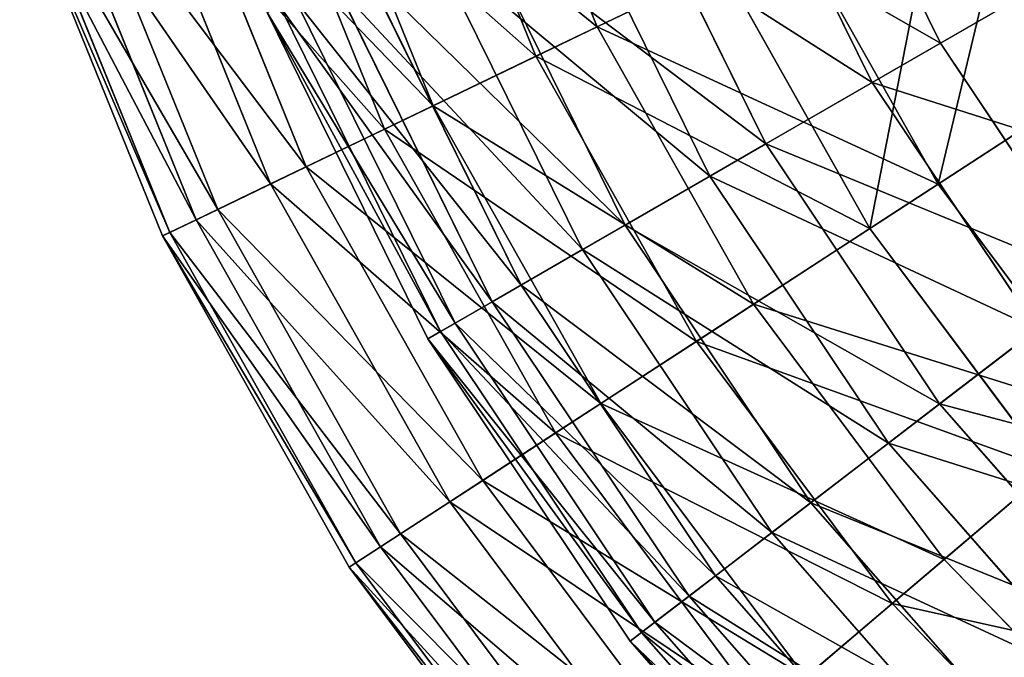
# Model space of a CAD drawing. Extents: x 1 to 199, y -10 to 2.
# Tile 230 of 656: x 44.97 to 46.96, y -7.61 to -6.32. Entities that reach past the tile are written whole.
import ezdxf

# ---------------------------------------------------------------- set-up
doc = ezdxf.new("R2010")
doc.units = 0
doc.header["$LTSCALE"] = 2.54
doc.layers.get('0').update_dxf_attribs({"color": 13, "linetype": 'CONTINUOUS'})

# ---------------------------------------------------------------- blocks, each defined once
blk = doc.blocks.new('SLING-V-10355_STL')
at = {"color": 0}
for p, q in [((45.8942, -5.7368, 3.4145), (46.1356, -6.3332, 3.4145)), ((45.8942, -5.7368, 3.4145), (46.1356, -6.3332, 3.4145)), ((45.7635, -5.7802, 9.7637), (46.0116, -6.3929, 9.7637)), ((45.7635, -5.7802, 9.7637), (46.0116, -6.3929, 9.7637)), ((45.5454, -5.8526, 4.0604), (45.8045, -6.4926, 4.0604)), ((45.5454, -5.8526, 4.0604), (45.8045, -6.4926, 4.0604)), ((46.5729, -5.8473, 3.1311), (46.8288, -6.3662, 3.1311)), ((46.5729, -5.8473, 3.1311), (46.8288, -6.3662, 3.1311)), ((45.4416, -5.8871, 9.1025), (45.7059, -6.5401, 9.1025)), ((45.4416, -5.8871, 9.1025), (45.7059, -6.5401, 9.1025)), ((46.426, -5.9082, 10.0342), (46.6911, -6.4457, 10.0342)), ((46.426, -5.9082, 10.0342), (46.6911, -6.4457, 10.0342)), ((45.275, -5.9424, 4.7467), (45.5478, -6.6162, 4.7467)), ((45.275, -5.9424, 4.7467), (45.5478, -6.6162, 4.7467)), ((45.1997, -5.9674, 8.4045), (45.4763, -6.6507, 8.4045)), ((45.1997, -5.9674, 8.4045), (45.4763, -6.6507, 8.4045)), ((46.1965, -6.0032, 3.7454), (46.4759, -6.5699, 3.7454)), ((46.1965, -6.0032, 3.7454), (46.4759, -6.5699, 3.7454)), ((45.0415, -6.0199, 7.6803), (45.3262, -6.723, 7.6803)), ((45.0415, -6.0199, 7.6803), (45.3262, -6.723, 7.6803)), ((45.0872, -6.0048, 5.4629), (45.3695, -6.7021, 5.4629)), ((45.0872, -6.0048, 5.4629), (45.3695, -6.7021, 5.4629)), ((44.9696, -6.0438, 6.9411), (45.2578, -6.7559, 6.9411)), ((44.9696, -6.0438, 6.9411), (45.2578, -6.7559, 6.9411)), ((44.9848, -6.0387, 6.1982), (45.2724, -6.7489, 6.1982)), ((44.9848, -6.0387, 6.1982), (45.2724, -6.7489, 6.1982)), ((46.0761, -6.0531, 9.4018), (46.3631, -6.6351, 9.4018)), ((46.0761, -6.0531, 9.4018), (46.3631, -6.6351, 9.4018)), ((45.8938, -6.1286, 4.4057), (46.1922, -6.7338, 4.4057)), ((45.8938, -6.1286, 4.4057), (46.1922, -6.7338, 4.4057)), ((46.5362, -6.1403, 2.8191), (46.1356, -6.3332, 3.4145)), ((46.5362, -6.1403, 2.8191), (46.1356, -6.3332, 3.4145)), ((46.5362, -6.1403, 2.8191), (46.8239, -6.6512, 2.8191)), ((46.5362, -6.1403, 2.8191), (46.8239, -6.6512, 2.8191)), ((47.2452, -6.1258, 2.5724), (46.8288, -6.3662, 3.1311)), ((47.2452, -6.1258, 2.5724), (46.8288, -6.3662, 3.1311)), ((45.8018, -6.1667, 8.7272), (46.106, -6.7835, 8.7272)), ((45.8018, -6.1667, 8.7272), (46.106, -6.7835, 8.7272)), ((45.6695, -6.2215, 5.1017), (45.982, -6.8551, 5.1017)), ((45.6695, -6.2215, 5.1017), (45.982, -6.8551, 5.1017)), ((46.0116, -6.3929, 9.7637), (46.3885, -6.2114, 10.3778)), ((46.0116, -6.3929, 9.7637), (46.3885, -6.2114, 10.3778)), ((46.3885, -6.2114, 10.3778), (46.6865, -6.7407, 10.3778)), ((46.3885, -6.2114, 10.3778), (46.6865, -6.7407, 10.3778)), ((46.6911, -6.4457, 10.0342), (47.0848, -6.2184, 10.6145)), ((46.6911, -6.4457, 10.0342), (47.0848, -6.2184, 10.6145)), ((45.6074, -6.2472, 8.0207), (45.9238, -6.8887, 8.0207)), ((45.6074, -6.2472, 8.0207), (45.9238, -6.8887, 8.0207)), ((45.5272, -6.2805, 5.8226), (45.8486, -6.9322, 5.8226)), ((45.5272, -6.2805, 5.8226), (45.8486, -6.9322, 5.8226)), ((45.4959, -6.2934, 7.2935), (45.8192, -6.9491, 7.2935)), ((45.4959, -6.2934, 7.2935), (45.8192, -6.9491, 7.2935)), ((45.469, -6.3046, 6.557), (45.794, -6.9636, 6.557)), ((45.469, -6.3046, 6.557), (45.794, -6.9636, 6.557)), ((46.1356, -6.3332, 3.4145), (45.8045, -6.4926, 4.0604)), ((46.1356, -6.3332, 3.4145), (45.8045, -6.4926, 4.0604)), ((46.1356, -6.3332, 3.4145), (46.4513, -6.8937, 3.4145)), ((46.1356, -6.3332, 3.4145), (46.4513, -6.8937, 3.4145)), ((46.8288, -6.3662, 3.1311), (46.4759, -6.5699, 3.7454)), ((46.8288, -6.3662, 3.1311), (46.4759, -6.5699, 3.7454)), ((47.2553, -6.3704, 2.2832), (46.8239, -6.6512, 2.8191)), ((47.2553, -6.3704, 2.2832), (46.8239, -6.6512, 2.8191)), ((46.8288, -6.3662, 3.1311), (47.1502, -6.8473, 3.1311)), ((46.8288, -6.3662, 3.1311), (47.1502, -6.8473, 3.1311)), ((45.7059, -6.5401, 9.1025), (46.0116, -6.3929, 9.7637)), ((45.7059, -6.5401, 9.1025), (46.0116, -6.3929, 9.7637)), ((46.0116, -6.3929, 9.7637), (46.3359, -6.9689, 9.7637)), ((46.0116, -6.3929, 9.7637), (46.3359, -6.9689, 9.7637)), ((46.3631, -6.6351, 9.4018), (46.6911, -6.4457, 10.0342)), ((46.3631, -6.6351, 9.4018), (46.6911, -6.4457, 10.0342)), ((46.6911, -6.4457, 10.0342), (47.0241, -6.9441, 10.0342)), ((46.6911, -6.4457, 10.0342), (47.0241, -6.9441, 10.0342)), ((46.6865, -6.7407, 10.3778), (47.0981, -6.4728, 10.9356)), ((46.6865, -6.7407, 10.3778), (47.0981, -6.4728, 10.9356)), ((45.8045, -6.4926, 4.0604), (45.5478, -6.6162, 4.7467)), ((45.8045, -6.4926, 4.0604), (45.5478, -6.6162, 4.7467)), ((45.8045, -6.4926, 4.0604), (46.1433, -7.0943, 4.0604)), ((45.8045, -6.4926, 4.0604), (46.1433, -7.0943, 4.0604)), ((45.4763, -6.6507, 8.4045), (45.7059, -6.5401, 9.1025)), ((45.4763, -6.6507, 8.4045), (45.7059, -6.5401, 9.1025)), ((45.7059, -6.5401, 9.1025), (46.0517, -7.1539, 9.1025)), ((45.7059, -6.5401, 9.1025), (46.0517, -7.1539, 9.1025)), ((46.4759, -6.5699, 3.7454), (46.1922, -6.7338, 4.4057)), ((46.4759, -6.5699, 3.7454), (46.1922, -6.7338, 4.4057)), ((46.4759, -6.5699, 3.7454), (46.827, -7.0953, 3.7454)), ((46.4759, -6.5699, 3.7454), (46.827, -7.0953, 3.7454)), ((45.5478, -6.6162, 4.7467), (45.3695, -6.7021, 5.4629)), ((45.5478, -6.6162, 4.7467), (45.3695, -6.7021, 5.4629)), ((45.5478, -6.6162, 4.7467), (45.9045, -7.2497, 4.7467)), ((45.5478, -6.6162, 4.7467), (45.9045, -7.2497, 4.7467)), ((46.106, -6.7835, 8.7272), (46.3631, -6.6351, 9.4018)), ((46.106, -6.7835, 8.7272), (46.3631, -6.6351, 9.4018)), ((46.3631, -6.6351, 9.4018), (46.7236, -7.1746, 9.4018)), ((46.3631, -6.6351, 9.4018), (46.7236, -7.1746, 9.4018)), ((45.3262, -6.723, 7.6803), (45.4763, -6.6507, 8.4045)), ((45.3262, -6.723, 7.6803), (45.4763, -6.6507, 8.4045)), ((45.4763, -6.6507, 8.4045), (45.838, -7.293, 8.4045)), ((45.4763, -6.6507, 8.4045), (45.838, -7.293, 8.4045)), ((46.8239, -6.6512, 2.8191), (46.4513, -6.8937, 3.4145)), ((46.8239, -6.6512, 2.8191), (46.4513, -6.8937, 3.4145)), ((46.8239, -6.6512, 2.8191), (47.1747, -7.1212, 2.8191)), ((46.8239, -6.6512, 2.8191), (47.1747, -7.1212, 2.8191)), ((45.3695, -6.7021, 5.4629), (45.2724, -6.7489, 6.1982)), ((45.3695, -6.7021, 5.4629), (45.2724, -6.7489, 6.1982)), ((45.3695, -6.7021, 5.4629), (45.7387, -7.3576, 5.4629)), ((45.3695, -6.7021, 5.4629), (45.7387, -7.3576, 5.4629)), ((45.2578, -6.7559, 6.9411), (45.3262, -6.723, 7.6803)), ((45.2578, -6.7559, 6.9411), (45.3262, -6.723, 7.6803)), ((45.3262, -6.723, 7.6803), (45.6984, -7.3839, 7.6803)), ((45.3262, -6.723, 7.6803), (45.6984, -7.3839, 7.6803)), ((46.1922, -6.7338, 4.4057), (45.982, -6.8551, 5.1017)), ((46.1922, -6.7338, 4.4057), (45.982, -6.8551, 5.1017)), ((46.1922, -6.7338, 4.4057), (46.567, -7.2948, 4.4057)), ((46.1922, -6.7338, 4.4057), (46.567, -7.2948, 4.4057)), ((45.2724, -6.7489, 6.1982), (45.2578, -6.7559, 6.9411)), ((45.2724, -6.7489, 6.1982), (45.2578, -6.7559, 6.9411)), ((45.2578, -6.7559, 6.9411), (45.6348, -7.4252, 6.9411)), ((45.2578, -6.7559, 6.9411), (45.6348, -7.4252, 6.9411)), ((45.2724, -6.7489, 6.1982), (45.6483, -7.4165, 6.1982)), ((45.2724, -6.7489, 6.1982), (45.6483, -7.4165, 6.1982)), ((46.3359, -6.9689, 9.7637), (46.6865, -6.7407, 10.3778)), ((46.3359, -6.9689, 9.7637), (46.6865, -6.7407, 10.3778)), ((46.6865, -6.7407, 10.3778), (47.0498, -7.2274, 10.3778)), ((46.6865, -6.7407, 10.3778), (47.0498, -7.2274, 10.3778)), ((45.9238, -6.8887, 8.0207), (46.106, -6.7835, 8.7272)), ((45.9238, -6.8887, 8.0207), (46.106, -6.7835, 8.7272)), ((46.106, -6.7835, 8.7272), (46.4881, -7.3553, 8.7272)), ((46.106, -6.7835, 8.7272), (46.4881, -7.3553, 8.7272)), ((45.982, -6.8551, 5.1017), (45.8486, -6.9322, 5.8226)), ((45.982, -6.8551, 5.1017), (45.8486, -6.9322, 5.8226)), ((45.982, -6.8551, 5.1017), (46.3745, -7.4425, 5.1017)), ((45.982, -6.8551, 5.1017), (46.3745, -7.4425, 5.1017)), ((47.1502, -6.8473, 3.1311), (46.827, -7.0953, 3.7454)), ((47.1502, -6.8473, 3.1311), (46.827, -7.0953, 3.7454)), ((45.8192, -6.9491, 7.2935), (45.9238, -6.8887, 8.0207)), ((45.8192, -6.9491, 7.2935), (45.9238, -6.8887, 8.0207)), ((45.9238, -6.8887, 8.0207), (46.3211, -7.4834, 8.0207)), ((45.9238, -6.8887, 8.0207), (46.3211, -7.4834, 8.0207)), ((46.4513, -6.8937, 3.4145), (46.1433, -7.0943, 4.0604)), ((46.4513, -6.8937, 3.4145), (46.1433, -7.0943, 4.0604)), ((46.4513, -6.8937, 3.4145), (46.8362, -7.4094, 3.4145)), ((46.4513, -6.8937, 3.4145), (46.8362, -7.4094, 3.4145)), ((45.8486, -6.9322, 5.8226), (45.794, -6.9636, 6.557)), ((45.8486, -6.9322, 5.8226), (45.794, -6.9636, 6.557)), ((45.8486, -6.9322, 5.8226), (46.2522, -7.5363, 5.8226)), ((45.8486, -6.9322, 5.8226), (46.2522, -7.5363, 5.8226)), ((45.794, -6.9636, 6.557), (45.8192, -6.9491, 7.2935)), ((45.794, -6.9636, 6.557), (45.8192, -6.9491, 7.2935)), ((45.8192, -6.9491, 7.2935), (46.2254, -7.5569, 7.2935)), ((45.8192, -6.9491, 7.2935), (46.2254, -7.5569, 7.2935)), ((46.7236, -7.1746, 9.4018), (47.0241, -6.9441, 10.0342)), ((46.7236, -7.1746, 9.4018), (47.0241, -6.9441, 10.0342)), ((45.794, -6.9636, 6.557), (46.2023, -7.5746, 6.557)), ((45.794, -6.9636, 6.557), (46.2023, -7.5746, 6.557)), ((46.0517, -7.1539, 9.1025), (46.3359, -6.9689, 9.7637)), ((46.0517, -7.1539, 9.1025), (46.3359, -6.9689, 9.7637)), ((46.3359, -6.9689, 9.7637), (46.7313, -7.4986, 9.7637)), ((46.3359, -6.9689, 9.7637), (46.7313, -7.4986, 9.7637)), ((46.1433, -7.0943, 4.0604), (45.9045, -7.2497, 4.7467)), ((46.1433, -7.0943, 4.0604), (45.9045, -7.2497, 4.7467)), ((46.1433, -7.0943, 4.0604), (46.5563, -7.6476, 4.0604)), ((46.1433, -7.0943, 4.0604), (46.5563, -7.6476, 4.0604)), ((46.827, -7.0953, 3.7454), (46.567, -7.2948, 4.4057)), ((46.827, -7.0953, 3.7454), (46.567, -7.2948, 4.4057)), ((46.827, -7.0953, 3.7454), (47.2436, -7.5704, 3.7454)), ((46.827, -7.0953, 3.7454), (47.2436, -7.5704, 3.7454)), ((47.1747, -7.1212, 2.8191), (46.8362, -7.4094, 3.4145)), ((47.1747, -7.1212, 2.8191), (46.8362, -7.4094, 3.4145)), ((45.838, -7.293, 8.4045), (46.0517, -7.1539, 9.1025)), ((45.838, -7.293, 8.4045), (46.0517, -7.1539, 9.1025)), ((46.0517, -7.1539, 9.1025), (46.473, -7.7185, 9.1025)), ((46.0517, -7.1539, 9.1025), (46.473, -7.7185, 9.1025)), ((46.4881, -7.3553, 8.7272), (46.7236, -7.1746, 9.4018)), ((46.4881, -7.3553, 8.7272), (46.7236, -7.1746, 9.4018)), ((46.7236, -7.1746, 9.4018), (47.1515, -7.6625, 9.4018)), ((46.7236, -7.1746, 9.4018), (47.1515, -7.6625, 9.4018)), ((46.7313, -7.4986, 9.7637), (47.0498, -7.2274, 10.3778)), ((46.7313, -7.4986, 9.7637), (47.0498, -7.2274, 10.3778)), ((45.9045, -7.2497, 4.7467), (45.7387, -7.3576, 5.4629)), ((45.9045, -7.2497, 4.7467), (45.7387, -7.3576, 5.4629)), ((45.9045, -7.2497, 4.7467), (46.3393, -7.8323, 4.7467)), ((45.9045, -7.2497, 4.7467), (46.3393, -7.8323, 4.7467)), ((45.6984, -7.3839, 7.6803), (45.838, -7.293, 8.4045)), ((45.6984, -7.3839, 7.6803), (45.838, -7.293, 8.4045)), ((45.838, -7.293, 8.4045), (46.2789, -7.8837, 8.4045)), ((45.838, -7.293, 8.4045), (46.2789, -7.8837, 8.4045)), ((46.567, -7.2948, 4.4057), (46.3745, -7.4425, 5.1017)), ((46.567, -7.2948, 4.4057), (46.3745, -7.4425, 5.1017)), ((46.567, -7.2948, 4.4057), (47.0119, -7.802, 4.4057)), ((46.567, -7.2948, 4.4057), (47.0119, -7.802, 4.4057)), ((46.3211, -7.4834, 8.0207), (46.4881, -7.3553, 8.7272)), ((46.3211, -7.4834, 8.0207), (46.4881, -7.3553, 8.7272)), ((46.4881, -7.3553, 8.7272), (46.9416, -7.8724, 8.7272)), ((46.4881, -7.3553, 8.7272), (46.9416, -7.8724, 8.7272)), ((45.7387, -7.3576, 5.4629), (45.6483, -7.4165, 6.1982)), ((45.7387, -7.3576, 5.4629), (45.6483, -7.4165, 6.1982)), ((45.7387, -7.3576, 5.4629), (46.1887, -7.9606, 5.4629)), ((45.7387, -7.3576, 5.4629), (46.1887, -7.9606, 5.4629)), ((45.6348, -7.4252, 6.9411), (45.6984, -7.3839, 7.6803)), ((45.6348, -7.4252, 6.9411), (45.6984, -7.3839, 7.6803)), ((45.6984, -7.3839, 7.6803), (46.1521, -7.9917, 7.6803)), ((45.6984, -7.3839, 7.6803), (46.1521, -7.9917, 7.6803)), ((46.8362, -7.4094, 3.4145), (46.5563, -7.6476, 4.0604)), ((46.8362, -7.4094, 3.4145), (46.5563, -7.6476, 4.0604)), ((46.8362, -7.4094, 3.4145), (47.2837, -7.8715, 3.4145)), ((46.8362, -7.4094, 3.4145), (47.2837, -7.8715, 3.4145)), ((45.6483, -7.4165, 6.1982), (45.6348, -7.4252, 6.9411)), ((45.6483, -7.4165, 6.1982), (45.6348, -7.4252, 6.9411)), ((45.6348, -7.4252, 6.9411), (46.0943, -8.0409, 6.9411)), ((45.6348, -7.4252, 6.9411), (46.0943, -8.0409, 6.9411)), ((45.6483, -7.4165, 6.1982), (46.1066, -8.0305, 6.1982)), ((45.6483, -7.4165, 6.1982), (46.1066, -8.0305, 6.1982)), ((46.3745, -7.4425, 5.1017), (46.2522, -7.5363, 5.8226)), ((46.3745, -7.4425, 5.1017), (46.2522, -7.5363, 5.8226)), ((46.3745, -7.4425, 5.1017), (46.8403, -7.9737, 5.1017)), ((46.3745, -7.4425, 5.1017), (46.8403, -7.9737, 5.1017)), ((46.2254, -7.5569, 7.2935), (46.3211, -7.4834, 8.0207)), ((46.2254, -7.5569, 7.2935), (46.3211, -7.4834, 8.0207)), ((46.3211, -7.4834, 8.0207), (46.7927, -8.0212, 8.0207)), ((46.3211, -7.4834, 8.0207), (46.7927, -8.0212, 8.0207)), ((46.473, -7.7185, 9.1025), (46.7313, -7.4986, 9.7637)), ((46.473, -7.7185, 9.1025), (46.7313, -7.4986, 9.7637)), ((46.7313, -7.4986, 9.7637), (47.1912, -7.9735, 9.7637)), ((46.7313, -7.4986, 9.7637), (47.1912, -7.9735, 9.7637)), ((46.2522, -7.5363, 5.8226), (46.2023, -7.5746, 6.557)), ((46.2522, -7.5363, 5.8226), (46.2023, -7.5746, 6.557)), ((46.2522, -7.5363, 5.8226), (46.7313, -8.0826, 5.8226)), ((46.2522, -7.5363, 5.8226), (46.7313, -8.0826, 5.8226)), ((46.2023, -7.5746, 6.557), (46.2254, -7.5569, 7.2935)), ((46.2023, -7.5746, 6.557), (46.2254, -7.5569, 7.2935)), ((46.2023, -7.5746, 6.557), (46.6868, -8.1271, 6.557)), ((46.2023, -7.5746, 6.557), (46.6868, -8.1271, 6.557)), ((46.2254, -7.5569, 7.2935), (46.7074, -8.1066, 7.2935)), ((46.2254, -7.5569, 7.2935), (46.7074, -8.1066, 7.2935))]:
    blk.add_line(p, q, dxfattribs=at)
at = {"color": 7}
mesh = blk.add_polyface(dxfattribs=at)
corners = [(45.8942, -5.7368, 3.4145), (46.5362, -6.1403, 2.8191), (46.1356, -6.3332, 3.4145), (46.3161, -5.5967, 2.8191)]
mesh.append_faces([[corners[k] for k in face] for face in [(0, 1, 2), (1, 0, 3)]], dxfattribs={"vtx0": -1, "color": 7})
mesh = blk.add_polyface(dxfattribs=at)
corners = [(46.3885, -6.2114, 10.3778), (45.7635, -5.7802, 9.7637), (46.0116, -6.3929, 9.7637), (46.1605, -5.6484, 10.3778)]
mesh.append_faces([[corners[k] for k in face] for face in [(0, 1, 2), (1, 0, 3)]], dxfattribs={"vtx0": -1, "color": 7})
mesh = blk.add_polyface(dxfattribs=at)
corners = [(47.2452, -6.1258, 2.5724), (46.5729, -5.8473, 3.1311), (46.8288, -6.3662, 3.1311), (47.0171, -5.6633, 2.5724)]
mesh.append_faces([[corners[k] for k in face] for face in [(0, 1, 2), (1, 0, 3)]], dxfattribs={"vtx0": -1, "color": 7})
mesh = blk.add_polyface(dxfattribs=at)
corners = [(45.5454, -5.8526, 4.0604), (46.1356, -6.3332, 3.4145), (45.8045, -6.4926, 4.0604), (45.8942, -5.7368, 3.4145)]
mesh.append_faces([[corners[k] for k in face] for face in [(0, 1, 2), (1, 0, 3)]], dxfattribs={"vtx0": -1, "color": 7})
mesh = blk.add_polyface(dxfattribs=at)
corners = [(46.426, -5.9082, 10.0342), (47.0848, -6.2184, 10.6145), (46.6911, -6.4457, 10.0342), (46.846, -5.7342, 10.6145)]
mesh.append_faces([[corners[k] for k in face] for face in [(0, 1, 2), (1, 0, 3)]], dxfattribs={"vtx0": -1, "color": 7})
mesh = blk.add_polyface(dxfattribs=at)
corners = [(47.0981, -6.4728, 10.9356), (47.332, -5.757, 11.4283), (46.8309, -5.9983, 10.9356), (47.5642, -6.1693, 11.4283)]
mesh.append_faces([[corners[k] for k in face] for face in [(0, 1, 2), (1, 0, 3)]], dxfattribs={"vtx0": -1, "color": 7})
mesh = blk.add_polyface(dxfattribs=at)
corners = [(46.0116, -6.3929, 9.7637), (45.4416, -5.8871, 9.1025), (45.7059, -6.5401, 9.1025), (45.7635, -5.7802, 9.7637)]
mesh.append_faces([[corners[k] for k in face] for face in [(0, 1, 2), (1, 0, 3)]], dxfattribs={"vtx0": -1, "color": 7})
mesh = blk.add_polyface(dxfattribs=at)
corners = [(45.275, -5.9424, 4.7467), (45.8045, -6.4926, 4.0604), (45.5478, -6.6162, 4.7467), (45.5454, -5.8526, 4.0604)]
mesh.append_faces([[corners[k] for k in face] for face in [(0, 1, 2), (1, 0, 3)]], dxfattribs={"vtx0": -1, "color": 7})
mesh = blk.add_polyface(dxfattribs=at)
corners = [(46.8288, -6.3662, 3.1311), (46.1965, -6.0032, 3.7454), (46.4759, -6.5699, 3.7454), (46.5729, -5.8473, 3.1311)]
mesh.append_faces([[corners[k] for k in face] for face in [(0, 1, 2), (1, 0, 3)]], dxfattribs={"vtx0": -1, "color": 7})
mesh = blk.add_polyface(dxfattribs=at)
corners = [(45.7059, -6.5401, 9.1025), (45.1997, -5.9674, 8.4045), (45.4763, -6.6507, 8.4045), (45.4416, -5.8871, 9.1025)]
mesh.append_faces([[corners[k] for k in face] for face in [(0, 1, 2), (1, 0, 3)]], dxfattribs={"vtx0": -1, "color": 7})
mesh = blk.add_polyface(dxfattribs=at)
corners = [(46.0761, -6.0531, 9.4018), (46.6911, -6.4457, 10.0342), (46.3631, -6.6351, 9.4018), (46.426, -5.9082, 10.0342)]
mesh.append_faces([[corners[k] for k in face] for face in [(0, 1, 2), (1, 0, 3)]], dxfattribs={"vtx0": -1, "color": 7})
mesh = blk.add_polyface(dxfattribs=at)
corners = [(47, -5.9169, 2.2832), (46.8239, -6.6512, 2.8191), (46.5362, -6.1403, 2.8191), (47.2553, -6.3704, 2.2832)]
mesh.append_faces([[corners[k] for k in face] for face in [(0, 1, 2), (1, 0, 3)]], dxfattribs={"vtx0": -1, "color": 7})
mesh = blk.add_polyface(dxfattribs=at)
corners = [(45.0872, -6.0048, 5.4629), (45.5478, -6.6162, 4.7467), (45.3695, -6.7021, 5.4629), (45.275, -5.9424, 4.7467)]
mesh.append_faces([[corners[k] for k in face] for face in [(0, 1, 2), (1, 0, 3)]], dxfattribs={"vtx0": -1, "color": 7})
mesh = blk.add_polyface(dxfattribs=at)
corners = [(45.4763, -6.6507, 8.4045), (45.0415, -6.0199, 7.6803), (45.3262, -6.723, 7.6803), (45.1997, -5.9674, 8.4045)]
mesh.append_faces([[corners[k] for k in face] for face in [(0, 1, 2), (1, 0, 3)]], dxfattribs={"vtx0": -1, "color": 7})
mesh = blk.add_polyface(dxfattribs=at)
corners = [(46.4759, -6.5699, 3.7454), (45.8938, -6.1286, 4.4057), (46.1922, -6.7338, 4.4057), (46.1965, -6.0032, 3.7454)]
mesh.append_faces([[corners[k] for k in face] for face in [(0, 1, 2), (1, 0, 3)]], dxfattribs={"vtx0": -1, "color": 7})
mesh = blk.add_polyface(dxfattribs=at)
corners = [(46.6865, -6.7407, 10.3778), (46.8309, -5.9983, 10.9356), (46.3885, -6.2114, 10.3778), (47.0981, -6.4728, 10.9356)]
mesh.append_faces([[corners[k] for k in face] for face in [(0, 1, 2), (1, 0, 3)]], dxfattribs={"vtx0": -1, "color": 7})
mesh = blk.add_polyface(dxfattribs=at)
corners = [(45.3262, -6.723, 7.6803), (44.9696, -6.0438, 6.9411), (45.2578, -6.7559, 6.9411), (45.0415, -6.0199, 7.6803)]
mesh.append_faces([[corners[k] for k in face] for face in [(0, 1, 2), (1, 0, 3)]], dxfattribs={"vtx0": -1, "color": 7})
mesh = blk.add_polyface(dxfattribs=at)
corners = [(44.9848, -6.0387, 6.1982), (45.3695, -6.7021, 5.4629), (45.2724, -6.7489, 6.1982), (45.0872, -6.0048, 5.4629)]
mesh.append_faces([[corners[k] for k in face] for face in [(0, 1, 2), (1, 0, 3)]], dxfattribs={"vtx0": -1, "color": 7})
mesh = blk.add_polyface(dxfattribs=at)
corners = [(44.9696, -6.0438, 6.9411), (45.2724, -6.7489, 6.1982), (45.2578, -6.7559, 6.9411), (44.9848, -6.0387, 6.1982)]
mesh.append_faces([[corners[k] for k in face] for face in [(0, 1, 2), (1, 0, 3)]], dxfattribs={"vtx0": -1, "color": 7})
mesh = blk.add_polyface(dxfattribs=at)
corners = [(45.8018, -6.1667, 8.7272), (46.3631, -6.6351, 9.4018), (46.106, -6.7835, 8.7272), (46.0761, -6.0531, 9.4018)]
mesh.append_faces([[corners[k] for k in face] for face in [(0, 1, 2), (1, 0, 3)]], dxfattribs={"vtx0": -1, "color": 7})
mesh = blk.add_polyface(dxfattribs=at)
corners = [(46.1922, -6.7338, 4.4057), (45.6695, -6.2215, 5.1017), (45.982, -6.8551, 5.1017), (45.8938, -6.1286, 4.4057)]
mesh.append_faces([[corners[k] for k in face] for face in [(0, 1, 2), (1, 0, 3)]], dxfattribs={"vtx0": -1, "color": 7})
mesh = blk.add_polyface(dxfattribs=at)
corners = [(46.1356, -6.3332, 3.4145), (46.8239, -6.6512, 2.8191), (46.4513, -6.8937, 3.4145), (46.5362, -6.1403, 2.8191)]
mesh.append_faces([[corners[k] for k in face] for face in [(0, 1, 2), (1, 0, 3)]], dxfattribs={"vtx0": -1, "color": 7})
mesh = blk.add_polyface(dxfattribs=at)
corners = [(47.1502, -6.8473, 3.1311), (47.2452, -6.1258, 2.5724), (46.8288, -6.3662, 3.1311), (47.5317, -6.5546, 2.5724)]
mesh.append_faces([[corners[k] for k in face] for face in [(0, 1, 2), (1, 0, 3)]], dxfattribs={"vtx0": -1, "color": 7})
mesh = blk.add_polyface(dxfattribs=at)
corners = [(45.6074, -6.2472, 8.0207), (46.106, -6.7835, 8.7272), (45.9238, -6.8887, 8.0207), (45.8018, -6.1667, 8.7272)]
mesh.append_faces([[corners[k] for k in face] for face in [(0, 1, 2), (1, 0, 3)]], dxfattribs={"vtx0": -1, "color": 7})
mesh = blk.add_polyface(dxfattribs=at)
corners = [(45.982, -6.8551, 5.1017), (45.5272, -6.2805, 5.8226), (45.8486, -6.9322, 5.8226), (45.6695, -6.2215, 5.1017)]
mesh.append_faces([[corners[k] for k in face] for face in [(0, 1, 2), (1, 0, 3)]], dxfattribs={"vtx0": -1, "color": 7})
mesh = blk.add_polyface(dxfattribs=at)
corners = [(46.6865, -6.7407, 10.3778), (46.0116, -6.3929, 9.7637), (46.3359, -6.9689, 9.7637), (46.3885, -6.2114, 10.3778)]
mesh.append_faces([[corners[k] for k in face] for face in [(0, 1, 2), (1, 0, 3)]], dxfattribs={"vtx0": -1, "color": 7})
mesh = blk.add_polyface(dxfattribs=at)
corners = [(46.6911, -6.4457, 10.0342), (47.3847, -6.6673, 10.6145), (47.0241, -6.9441, 10.0342), (47.0848, -6.2184, 10.6145)]
mesh.append_faces([[corners[k] for k in face] for face in [(0, 1, 2), (1, 0, 3)]], dxfattribs={"vtx0": -1, "color": 7})
mesh = blk.add_polyface(dxfattribs=at)
corners = [(45.4959, -6.2934, 7.2935), (45.9238, -6.8887, 8.0207), (45.8192, -6.9491, 7.2935), (45.6074, -6.2472, 8.0207)]
mesh.append_faces([[corners[k] for k in face] for face in [(0, 1, 2), (1, 0, 3)]], dxfattribs={"vtx0": -1, "color": 7})
mesh = blk.add_polyface(dxfattribs=at)
corners = [(45.8486, -6.9322, 5.8226), (45.469, -6.3046, 6.557), (45.794, -6.9636, 6.557), (45.5272, -6.2805, 5.8226)]
mesh.append_faces([[corners[k] for k in face] for face in [(0, 1, 2), (1, 0, 3)]], dxfattribs={"vtx0": -1, "color": 7})
mesh = blk.add_polyface(dxfattribs=at)
corners = [(45.469, -6.3046, 6.557), (45.8192, -6.9491, 7.2935), (45.794, -6.9636, 6.557), (45.4959, -6.2934, 7.2935)]
mesh.append_faces([[corners[k] for k in face] for face in [(0, 1, 2), (1, 0, 3)]], dxfattribs={"vtx0": -1, "color": 7})
mesh = blk.add_polyface(dxfattribs=at)
corners = [(45.8045, -6.4926, 4.0604), (46.4513, -6.8937, 3.4145), (46.1433, -7.0943, 4.0604), (46.1356, -6.3332, 3.4145)]
mesh.append_faces([[corners[k] for k in face] for face in [(0, 1, 2), (1, 0, 3)]], dxfattribs={"vtx0": -1, "color": 7})
mesh = blk.add_polyface(dxfattribs=at)
corners = [(47.1502, -6.8473, 3.1311), (46.4759, -6.5699, 3.7454), (46.827, -7.0953, 3.7454), (46.8288, -6.3662, 3.1311)]
mesh.append_faces([[corners[k] for k in face] for face in [(0, 1, 2), (1, 0, 3)]], dxfattribs={"vtx0": -1, "color": 7})
mesh = blk.add_polyface(dxfattribs=at)
corners = [(47.2553, -6.3704, 2.2832), (47.1747, -7.1212, 2.8191), (46.8239, -6.6512, 2.8191), (47.5666, -6.7875, 2.2832)]
mesh.append_faces([[corners[k] for k in face] for face in [(0, 1, 2), (1, 0, 3)]], dxfattribs={"vtx0": -1, "color": 7})
mesh = blk.add_polyface(dxfattribs=at)
corners = [(46.3359, -6.9689, 9.7637), (45.7059, -6.5401, 9.1025), (46.0517, -7.1539, 9.1025), (46.0116, -6.3929, 9.7637)]
mesh.append_faces([[corners[k] for k in face] for face in [(0, 1, 2), (1, 0, 3)]], dxfattribs={"vtx0": -1, "color": 7})
mesh = blk.add_polyface(dxfattribs=at)
corners = [(46.3631, -6.6351, 9.4018), (47.0241, -6.9441, 10.0342), (46.7236, -7.1746, 9.4018), (46.6911, -6.4457, 10.0342)]
mesh.append_faces([[corners[k] for k in face] for face in [(0, 1, 2), (1, 0, 3)]], dxfattribs={"vtx0": -1, "color": 7})
mesh = blk.add_polyface(dxfattribs=at)
corners = [(47.0498, -7.2274, 10.3778), (47.0981, -6.4728, 10.9356), (46.6865, -6.7407, 10.3778), (47.4237, -6.9091, 10.9356)]
mesh.append_faces([[corners[k] for k in face] for face in [(0, 1, 2), (1, 0, 3)]], dxfattribs={"vtx0": -1, "color": 7})
mesh = blk.add_polyface(dxfattribs=at)
corners = [(45.5478, -6.6162, 4.7467), (46.1433, -7.0943, 4.0604), (45.9045, -7.2497, 4.7467), (45.8045, -6.4926, 4.0604)]
mesh.append_faces([[corners[k] for k in face] for face in [(0, 1, 2), (1, 0, 3)]], dxfattribs={"vtx0": -1, "color": 7})
mesh = blk.add_polyface(dxfattribs=at)
corners = [(46.0517, -7.1539, 9.1025), (45.4763, -6.6507, 8.4045), (45.838, -7.293, 8.4045), (45.7059, -6.5401, 9.1025)]
mesh.append_faces([[corners[k] for k in face] for face in [(0, 1, 2), (1, 0, 3)]], dxfattribs={"vtx0": -1, "color": 7})
mesh = blk.add_polyface(dxfattribs=at)
corners = [(46.827, -7.0953, 3.7454), (46.1922, -6.7338, 4.4057), (46.567, -7.2948, 4.4057), (46.4759, -6.5699, 3.7454)]
mesh.append_faces([[corners[k] for k in face] for face in [(0, 1, 2), (1, 0, 3)]], dxfattribs={"vtx0": -1, "color": 7})
mesh = blk.add_polyface(dxfattribs=at)
corners = [(45.3695, -6.7021, 5.4629), (45.9045, -7.2497, 4.7467), (45.7387, -7.3576, 5.4629), (45.5478, -6.6162, 4.7467)]
mesh.append_faces([[corners[k] for k in face] for face in [(0, 1, 2), (1, 0, 3)]], dxfattribs={"vtx0": -1, "color": 7})
mesh = blk.add_polyface(dxfattribs=at)
corners = [(46.106, -6.7835, 8.7272), (46.7236, -7.1746, 9.4018), (46.4881, -7.3553, 8.7272), (46.3631, -6.6351, 9.4018)]
mesh.append_faces([[corners[k] for k in face] for face in [(0, 1, 2), (1, 0, 3)]], dxfattribs={"vtx0": -1, "color": 7})
mesh = blk.add_polyface(dxfattribs=at)
corners = [(45.838, -7.293, 8.4045), (45.3262, -6.723, 7.6803), (45.6984, -7.3839, 7.6803), (45.4763, -6.6507, 8.4045)]
mesh.append_faces([[corners[k] for k in face] for face in [(0, 1, 2), (1, 0, 3)]], dxfattribs={"vtx0": -1, "color": 7})
mesh = blk.add_polyface(dxfattribs=at)
corners = [(46.4513, -6.8937, 3.4145), (47.1747, -7.1212, 2.8191), (46.8362, -7.4094, 3.4145), (46.8239, -6.6512, 2.8191)]
mesh.append_faces([[corners[k] for k in face] for face in [(0, 1, 2), (1, 0, 3)]], dxfattribs={"vtx0": -1, "color": 7})
mesh = blk.add_polyface(dxfattribs=at)
corners = [(45.2724, -6.7489, 6.1982), (45.7387, -7.3576, 5.4629), (45.6483, -7.4165, 6.1982), (45.3695, -6.7021, 5.4629)]
mesh.append_faces([[corners[k] for k in face] for face in [(0, 1, 2), (1, 0, 3)]], dxfattribs={"vtx0": -1, "color": 7})
mesh = blk.add_polyface(dxfattribs=at)
corners = [(45.6984, -7.3839, 7.6803), (45.2578, -6.7559, 6.9411), (45.6348, -7.4252, 6.9411), (45.3262, -6.723, 7.6803)]
mesh.append_faces([[corners[k] for k in face] for face in [(0, 1, 2), (1, 0, 3)]], dxfattribs={"vtx0": -1, "color": 7})
mesh = blk.add_polyface(dxfattribs=at)
corners = [(46.567, -7.2948, 4.4057), (45.982, -6.8551, 5.1017), (46.3745, -7.4425, 5.1017), (46.1922, -6.7338, 4.4057)]
mesh.append_faces([[corners[k] for k in face] for face in [(0, 1, 2), (1, 0, 3)]], dxfattribs={"vtx0": -1, "color": 7})
mesh = blk.add_polyface(dxfattribs=at)
corners = [(45.2578, -6.7559, 6.9411), (45.6483, -7.4165, 6.1982), (45.6348, -7.4252, 6.9411), (45.2724, -6.7489, 6.1982)]
mesh.append_faces([[corners[k] for k in face] for face in [(0, 1, 2), (1, 0, 3)]], dxfattribs={"vtx0": -1, "color": 7})
mesh = blk.add_polyface(dxfattribs=at)
corners = [(47.0498, -7.2274, 10.3778), (46.3359, -6.9689, 9.7637), (46.7313, -7.4986, 9.7637), (46.6865, -6.7407, 10.3778)]
mesh.append_faces([[corners[k] for k in face] for face in [(0, 1, 2), (1, 0, 3)]], dxfattribs={"vtx0": -1, "color": 7})
mesh = blk.add_polyface(dxfattribs=at)
corners = [(45.9238, -6.8887, 8.0207), (46.4881, -7.3553, 8.7272), (46.3211, -7.4834, 8.0207), (46.106, -6.7835, 8.7272)]
mesh.append_faces([[corners[k] for k in face] for face in [(0, 1, 2), (1, 0, 3)]], dxfattribs={"vtx0": -1, "color": 7})
mesh = blk.add_polyface(dxfattribs=at)
corners = [(46.3745, -7.4425, 5.1017), (45.8486, -6.9322, 5.8226), (46.2522, -7.5363, 5.8226), (45.982, -6.8551, 5.1017)]
mesh.append_faces([[corners[k] for k in face] for face in [(0, 1, 2), (1, 0, 3)]], dxfattribs={"vtx0": -1, "color": 7})
mesh = blk.add_polyface(dxfattribs=at)
corners = [(47.5317, -7.2823, 3.1311), (46.827, -7.0953, 3.7454), (47.2436, -7.5704, 3.7454), (47.1502, -6.8473, 3.1311)]
mesh.append_faces([[corners[k] for k in face] for face in [(0, 1, 2), (1, 0, 3)]], dxfattribs={"vtx0": -1, "color": 7})
mesh = blk.add_polyface(dxfattribs=at)
corners = [(45.8192, -6.9491, 7.2935), (46.3211, -7.4834, 8.0207), (46.2254, -7.5569, 7.2935), (45.9238, -6.8887, 8.0207)]
mesh.append_faces([[corners[k] for k in face] for face in [(0, 1, 2), (1, 0, 3)]], dxfattribs={"vtx0": -1, "color": 7})
mesh = blk.add_polyface(dxfattribs=at)
corners = [(46.1433, -7.0943, 4.0604), (46.8362, -7.4094, 3.4145), (46.5563, -7.6476, 4.0604), (46.4513, -6.8937, 3.4145)]
mesh.append_faces([[corners[k] for k in face] for face in [(0, 1, 2), (1, 0, 3)]], dxfattribs={"vtx0": -1, "color": 7})
mesh = blk.add_polyface(dxfattribs=at)
corners = [(46.2522, -7.5363, 5.8226), (45.794, -6.9636, 6.557), (46.2023, -7.5746, 6.557), (45.8486, -6.9322, 5.8226)]
mesh.append_faces([[corners[k] for k in face] for face in [(0, 1, 2), (1, 0, 3)]], dxfattribs={"vtx0": -1, "color": 7})
mesh = blk.add_polyface(dxfattribs=at)
corners = [(45.794, -6.9636, 6.557), (46.2254, -7.5569, 7.2935), (46.2023, -7.5746, 6.557), (45.8192, -6.9491, 7.2935)]
mesh.append_faces([[corners[k] for k in face] for face in [(0, 1, 2), (1, 0, 3)]], dxfattribs={"vtx0": -1, "color": 7})
mesh = blk.add_polyface(dxfattribs=at)
corners = [(46.7236, -7.1746, 9.4018), (47.4193, -7.3947, 10.0342), (47.1515, -7.6625, 9.4018), (47.0241, -6.9441, 10.0342)]
mesh.append_faces([[corners[k] for k in face] for face in [(0, 1, 2), (1, 0, 3)]], dxfattribs={"vtx0": -1, "color": 7})
mesh = blk.add_polyface(dxfattribs=at)
corners = [(46.7313, -7.4986, 9.7637), (46.0517, -7.1539, 9.1025), (46.473, -7.7185, 9.1025), (46.3359, -6.9689, 9.7637)]
mesh.append_faces([[corners[k] for k in face] for face in [(0, 1, 2), (1, 0, 3)]], dxfattribs={"vtx0": -1, "color": 7})
mesh = blk.add_polyface(dxfattribs=at)
corners = [(45.9045, -7.2497, 4.7467), (46.5563, -7.6476, 4.0604), (46.3393, -7.8323, 4.7467), (46.1433, -7.0943, 4.0604)]
mesh.append_faces([[corners[k] for k in face] for face in [(0, 1, 2), (1, 0, 3)]], dxfattribs={"vtx0": -1, "color": 7})
mesh = blk.add_polyface(dxfattribs=at)
corners = [(47.2436, -7.5704, 3.7454), (46.567, -7.2948, 4.4057), (47.0119, -7.802, 4.4057), (46.827, -7.0953, 3.7454)]
mesh.append_faces([[corners[k] for k in face] for face in [(0, 1, 2), (1, 0, 3)]], dxfattribs={"vtx0": -1, "color": 7})
mesh = blk.add_polyface(dxfattribs=at)
corners = [(47.1747, -7.1212, 2.8191), (47.2837, -7.8715, 3.4145), (46.8362, -7.4094, 3.4145), (47.5826, -7.5424, 2.8191)]
mesh.append_faces([[corners[k] for k in face] for face in [(0, 1, 2), (1, 0, 3)]], dxfattribs={"vtx0": -1, "color": 7})
mesh = blk.add_polyface(dxfattribs=at)
corners = [(46.473, -7.7185, 9.1025), (45.838, -7.293, 8.4045), (46.2789, -7.8837, 8.4045), (46.0517, -7.1539, 9.1025)]
mesh.append_faces([[corners[k] for k in face] for face in [(0, 1, 2), (1, 0, 3)]], dxfattribs={"vtx0": -1, "color": 7})
mesh = blk.add_polyface(dxfattribs=at)
corners = [(46.4881, -7.3553, 8.7272), (47.1515, -7.6625, 9.4018), (46.9416, -7.8724, 8.7272), (46.7236, -7.1746, 9.4018)]
mesh.append_faces([[corners[k] for k in face] for face in [(0, 1, 2), (1, 0, 3)]], dxfattribs={"vtx0": -1, "color": 7})
mesh = blk.add_polyface(dxfattribs=at)
corners = [(47.4724, -7.6638, 10.3778), (46.7313, -7.4986, 9.7637), (47.1912, -7.9735, 9.7637), (47.0498, -7.2274, 10.3778)]
mesh.append_faces([[corners[k] for k in face] for face in [(0, 1, 2), (1, 0, 3)]], dxfattribs={"vtx0": -1, "color": 7})
mesh = blk.add_polyface(dxfattribs=at)
corners = [(45.7387, -7.3576, 5.4629), (46.3393, -7.8323, 4.7467), (46.1887, -7.9606, 5.4629), (45.9045, -7.2497, 4.7467)]
mesh.append_faces([[corners[k] for k in face] for face in [(0, 1, 2), (1, 0, 3)]], dxfattribs={"vtx0": -1, "color": 7})
mesh = blk.add_polyface(dxfattribs=at)
corners = [(46.2789, -7.8837, 8.4045), (45.6984, -7.3839, 7.6803), (46.1521, -7.9917, 7.6803), (45.838, -7.293, 8.4045)]
mesh.append_faces([[corners[k] for k in face] for face in [(0, 1, 2), (1, 0, 3)]], dxfattribs={"vtx0": -1, "color": 7})
mesh = blk.add_polyface(dxfattribs=at)
corners = [(47.0119, -7.802, 4.4057), (46.3745, -7.4425, 5.1017), (46.8403, -7.9737, 5.1017), (46.567, -7.2948, 4.4057)]
mesh.append_faces([[corners[k] for k in face] for face in [(0, 1, 2), (1, 0, 3)]], dxfattribs={"vtx0": -1, "color": 7})
mesh = blk.add_polyface(dxfattribs=at)
corners = [(46.3211, -7.4834, 8.0207), (46.9416, -7.8724, 8.7272), (46.7927, -8.0212, 8.0207), (46.4881, -7.3553, 8.7272)]
mesh.append_faces([[corners[k] for k in face] for face in [(0, 1, 2), (1, 0, 3)]], dxfattribs={"vtx0": -1, "color": 7})
mesh = blk.add_polyface(dxfattribs=at)
corners = [(45.6483, -7.4165, 6.1982), (46.1887, -7.9606, 5.4629), (46.1066, -8.0305, 6.1982), (45.7387, -7.3576, 5.4629)]
mesh.append_faces([[corners[k] for k in face] for face in [(0, 1, 2), (1, 0, 3)]], dxfattribs={"vtx0": -1, "color": 7})
mesh = blk.add_polyface(dxfattribs=at)
corners = [(46.1521, -7.9917, 7.6803), (45.6348, -7.4252, 6.9411), (46.0943, -8.0409, 6.9411), (45.6984, -7.3839, 7.6803)]
mesh.append_faces([[corners[k] for k in face] for face in [(0, 1, 2), (1, 0, 3)]], dxfattribs={"vtx0": -1, "color": 7})
mesh = blk.add_polyface(dxfattribs=at)
corners = [(46.5563, -7.6476, 4.0604), (47.2837, -7.8715, 3.4145), (47.0366, -8.1436, 4.0604), (46.8362, -7.4094, 3.4145)]
mesh.append_faces([[corners[k] for k in face] for face in [(0, 1, 2), (1, 0, 3)]], dxfattribs={"vtx0": -1, "color": 7})
mesh = blk.add_polyface(dxfattribs=at)
corners = [(45.6348, -7.4252, 6.9411), (46.1066, -8.0305, 6.1982), (46.0943, -8.0409, 6.9411), (45.6483, -7.4165, 6.1982)]
mesh.append_faces([[corners[k] for k in face] for face in [(0, 1, 2), (1, 0, 3)]], dxfattribs={"vtx0": -1, "color": 7})
mesh = blk.add_polyface(dxfattribs=at)
corners = [(46.8403, -7.9737, 5.1017), (46.2522, -7.5363, 5.8226), (46.7313, -8.0826, 5.8226), (46.3745, -7.4425, 5.1017)]
mesh.append_faces([[corners[k] for k in face] for face in [(0, 1, 2), (1, 0, 3)]], dxfattribs={"vtx0": -1, "color": 7})
mesh = blk.add_polyface(dxfattribs=at)
corners = [(46.2254, -7.5569, 7.2935), (46.7927, -8.0212, 8.0207), (46.7074, -8.1066, 7.2935), (46.3211, -7.4834, 8.0207)]
mesh.append_faces([[corners[k] for k in face] for face in [(0, 1, 2), (1, 0, 3)]], dxfattribs={"vtx0": -1, "color": 7})
mesh = blk.add_polyface(dxfattribs=at)
corners = [(47.1912, -7.9735, 9.7637), (46.473, -7.7185, 9.1025), (46.9631, -8.2246, 9.1025), (46.7313, -7.4986, 9.7637)]
mesh.append_faces([[corners[k] for k in face] for face in [(0, 1, 2), (1, 0, 3)]], dxfattribs={"vtx0": -1, "color": 7})
mesh = blk.add_polyface(dxfattribs=at)
corners = [(46.7313, -8.0826, 5.8226), (46.2023, -7.5746, 6.557), (46.6868, -8.1271, 6.557), (46.2522, -7.5363, 5.8226)]
mesh.append_faces([[corners[k] for k in face] for face in [(0, 1, 2), (1, 0, 3)]], dxfattribs={"vtx0": -1, "color": 7})
mesh = blk.add_polyface(dxfattribs=at)
corners = [(46.2023, -7.5746, 6.557), (46.7074, -8.1066, 7.2935), (46.6868, -8.1271, 6.557), (46.2254, -7.5569, 7.2935)]
mesh.append_faces([[corners[k] for k in face] for face in [(0, 1, 2), (1, 0, 3)]], dxfattribs={"vtx0": -1, "color": 7})

msp = doc.modelspace()

# ---------------------------------------------------------------- block references
at = {"color": 0}
msp.add_blockref('SLING-V-10355_STL', (0, 0), dxfattribs=at)

doc.saveas('drawing.dxf')
